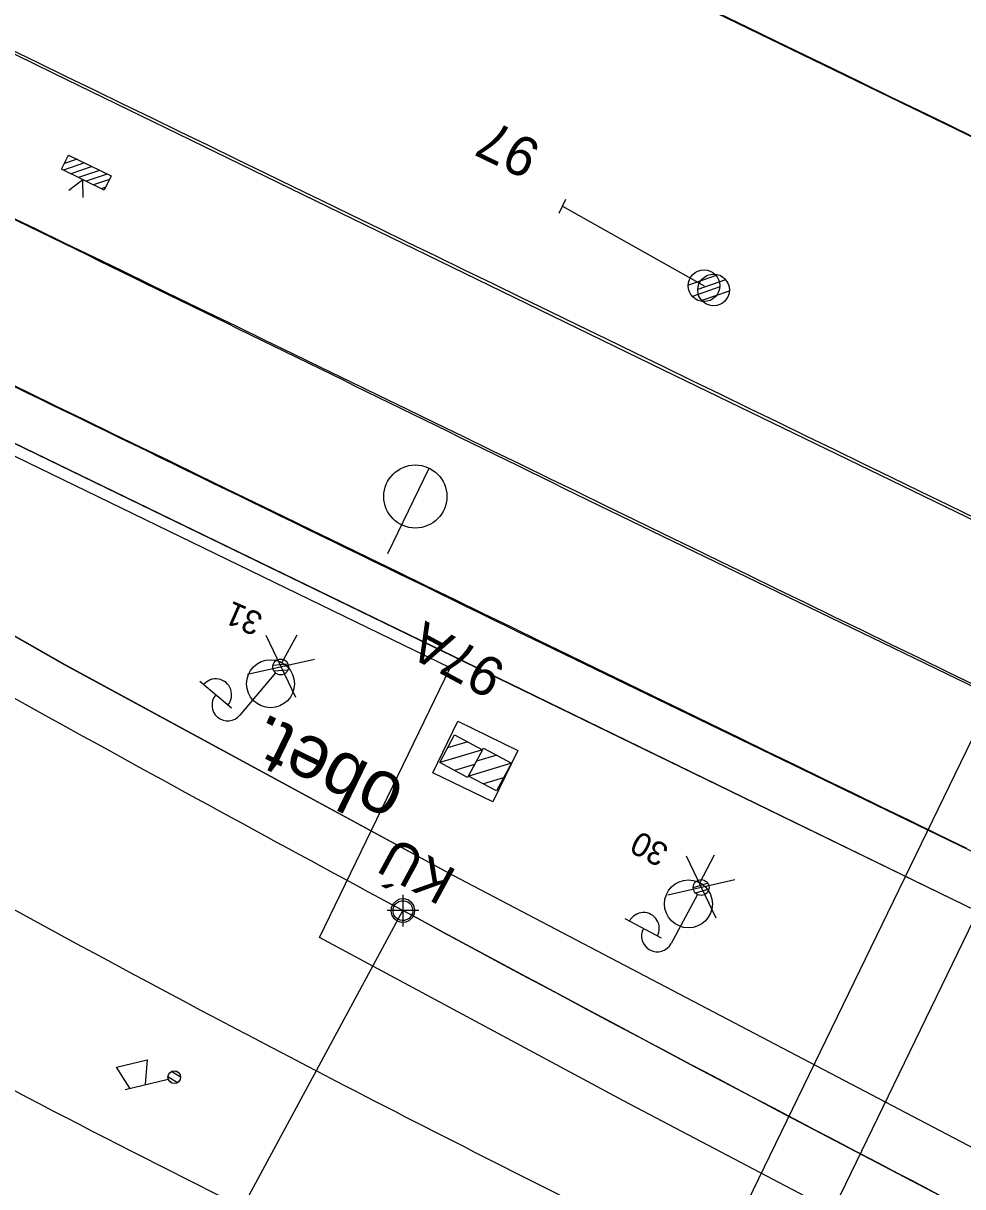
# Model space of a CAD drawing. Extents: x -762314 to -761449, y -993181 to -992589.
# Drawn here: x -762024.04 to -761994.35, y -992838.79 to -992802.05 of the extents above; entities that cross this region are included whole.
import ezdxf

# ---------------------------------------------------------------- set-up
doc = ezdxf.new("R2010")
doc.units = 0
for name, color, linetype in [('Bubliny', 7, 'Continuous'), ('Default', 7, 'Continuous'), ('Hranice stavby', 7, 'Continuous'), ('SO 30-10 TV', 7, 'Continuous'), ('SO 30-64_Demolice', 7, 'Continuous'), ('SO011101_osy_směrová a výšková úprava', 7, 'Continuous'), ('SO1010_lomy sklonů', 7, 'Continuous'), ('SO1010_osy_směrová a výšková úprava', 7, 'Continuous'), ('SO1010_směrové poměry', 7, 'Continuous'), ('SO_10_23_demolice', 7, 'Continuous'), ('Vrstva 1', 7, 'Continuous'), ('Vrstva 11', 7, 'Continuous'), ('Vrstva 14', 7, 'Continuous'), ('Vrstva 25', 7, 'Continuous'), ('Vrstva 28', 7, 'Continuous'), ('Vrstva 33', 7, 'Continuous'), ('Vrstva 36', 7, 'Continuous'), ('Vrstva 43', 7, 'Continuous')]:
    doc.layers.add(name, color=color, linetype=linetype)

# ---------------------------------------------------------------- blocks, each defined once
blk = doc.blocks.new('MSL3')
at = {"layer": 'Default'}
for points in [[(0, -5), (0, 5)], [(-5, 0), (5, 0)]]:
    blk.add_lwpolyline(points, dxfattribs=at)
blk = doc.blocks.new('DRAINSY1')
at = {"layer": 'Default'}
blk.add_lwpolyline([(0, 5), (1, 4.9), (2, 4.6), (3, 4), (4, 3), (4.6, 2), (4.9, 1), (5, 0), (4.9, -1), (4.6, -2), (4, -3), (3, -4), (2, -4.6), (1, -4.9), (0, -5), (-1, -4.9), (-2, -4.6), (-3, -4), (-4, -3), (-4.6, -2), (-4.9, -1), (-5, 0), (-4.9, 1), (-4.6, 2), (-4, 3), (-3, 4), (-2, 4.6), (-1, 4.9), (0, 5)], dxfattribs=at)

msp = doc.modelspace()

# ---------------------------------------------------------------- linework, layer by layer
at = {"layer": 'Bubliny'}
msp.add_line((-762007.773, -992852.906), (-761988.933, -992814.092), dxfattribs=at)
at = {"layer": 'Hranice stavby'}
msp.add_lwpolyline([(-761816.048, -992928.792), (-761835.195, -992919.505), (-761994.418, -992841.673), (-762005.075, -992836.075), (-762014.683, -992830.926), (-762010.55, -992822.411), (-762026.132, -992814.847), (-762043.717, -992806.312), (-762057.551, -992799.263), (-762068.541, -992793.17), (-762079.76, -992786.475), (-762092.679, -992778.176), (-762088.543, -992771.472), (-762102.264, -992763.008), (-762099.247, -992756.793), (-762141.489, -992736.29), (-762143.288, -992735.416)], dxfattribs=at)
at = {"layer": 'SO 30-10 TV'}
msp.add_lwpolyline([(-762009.205, -992826.638), (-762011.1, -992825.719), (-762010.311, -992824.094), (-762008.416, -992825.013)], close=True, dxfattribs=at)
at = {"layer": 'SO 30-64_Demolice'}
for p, q in [((-762015.428, -992823.346), (-762016.368, -992821.385)), ((-762016.959, -992822.603), (-762014.837, -992822.128)), ((-762002.144, -992830.313), (-762003.084, -992828.352)), ((-762003.675, -992829.57), (-762001.553, -992829.095))]:
    msp.add_line(p, q, dxfattribs=at)
at = {"layer": 'SO011101_osy_směrová a výšková úprava'}
msp.add_line((-762023.078, -992803.638), (-762041.057, -992794.892), dxfattribs=at)
for centre, start, end in [((-761889.108, -992579.776), 229.00327, 244.11646), ((-761885.999, -992575.093), 239.72729, 244.18115)]:
    msp.add_arc(centre, 300, start, end, dxfattribs=at)
at = {"layer": 'SO1010_lomy sklonů'}
for points in [[(-762014.553, -992872.712), (-761993.157, -992828.63)], [(-762035.341, -992873.178), (-762012.045, -992830.071)]]:
    msp.add_lwpolyline(points, dxfattribs=at)
at = {"layer": 'SO1010_osy_směrová a výšková úprava'}
for points in [[(-761993.947, -992805.682), (-761994.846, -992805.245), (-761995.746, -992804.808), (-761996.646, -992804.372), (-761997.545, -992803.935), (-761998.445, -992803.498), (-761999.344, -992803.062), (-762000.244, -992802.625), (-762001.144, -992802.188), (-762002.043, -992801.752)], [(-761993.903, -992817.708), (-761994.802, -992817.271), (-761995.702, -992816.835), (-761996.601, -992816.398), (-761997.501, -992815.961), (-761998.401, -992815.525), (-761999.3, -992815.088), (-762000.2, -992814.651), (-762001.1, -992814.215), (-762001.999, -992813.778), (-762002.899, -992813.341), (-762003.798, -992812.905), (-762004.698, -992812.468), (-762005.598, -992812.031), (-762006.497, -992811.595), (-762007.397, -992811.158), (-762008.297, -992810.721), (-762009.196, -992810.285), (-762010.096, -992809.848), (-762010.995, -992809.411), (-762011.895, -992808.975), (-762012.795, -992808.538), (-762013.694, -992808.101), (-762014.594, -992807.665), (-762015.494, -992807.228), (-762016.393, -992806.791), (-762017.293, -992806.355), (-762018.192, -992805.918), (-762019.092, -992805.481), (-762019.992, -992805.045), (-762020.891, -992804.608), (-762021.791, -992804.171), (-762022.691, -992803.735), (-762023.59, -992803.298), (-762024.49, -992802.861)], [(-761993.926, -992822.976), (-761994.826, -992822.54), (-761995.725, -992822.103), (-761996.625, -992821.666), (-761997.525, -992821.23), (-761998.424, -992820.793), (-761999.324, -992820.356), (-762000.224, -992819.92), (-762001.123, -992819.483), (-762002.023, -992819.046), (-762002.922, -992818.61), (-762003.822, -992818.173), (-762004.722, -992817.736), (-762005.621, -992817.3), (-762006.521, -992816.863), (-762007.421, -992816.426), (-762008.32, -992815.99), (-762009.22, -992815.553), (-762010.119, -992815.116), (-762011.019, -992814.68), (-762011.919, -992814.243), (-762012.818, -992813.806), (-762013.718, -992813.37), (-762014.618, -992812.933), (-762015.517, -992812.496), (-762016.417, -992812.06), (-762017.316, -992811.623), (-762018.216, -992811.186), (-762019.116, -992810.75), (-762020.015, -992810.313), (-762020.915, -992809.876), (-762021.815, -992809.44), (-762022.714, -992809.003), (-762023.614, -992808.566), (-762024.513, -992808.13)], [(-761994.222, -992828.113), (-761995.122, -992827.676), (-761996.021, -992827.239), (-761996.921, -992826.803), (-761997.821, -992826.366), (-761998.72, -992825.929), (-761999.62, -992825.493), (-762000.519, -992825.056), (-762001.419, -992824.619), (-762002.319, -992824.183), (-762003.218, -992823.746), (-762004.118, -992823.309), (-762005.018, -992822.873), (-762005.917, -992822.436), (-762006.817, -992821.999), (-762007.716, -992821.563), (-762008.616, -992821.126), (-762009.516, -992820.689), (-762010.415, -992820.253), (-762011.315, -992819.816), (-762012.215, -992819.379), (-762013.114, -992818.943), (-762014.014, -992818.506), (-762014.913, -992818.069), (-762015.813, -992817.633), (-762016.713, -992817.196), (-762017.612, -992816.76), (-762018.512, -992816.323), (-762019.412, -992815.886), (-762020.311, -992815.45), (-762021.211, -992815.013), (-762022.11, -992814.576), (-762023.01, -992814.14), (-762023.91, -992813.703), (-762024.809, -992813.266)], [(-761994.845, -992839.197), (-761995.731, -992838.734), (-761996.618, -992838.271), (-761997.504, -992837.808), (-761998.39, -992837.343), (-761999.275, -992836.878), (-762000.16, -992836.413), (-762001.044, -992835.946), (-762001.928, -992835.479), (-762002.812, -992835.011), (-762003.696, -992834.543), (-762004.579, -992834.073), (-762005.462, -992833.603), (-762006.344, -992833.133), (-762007.226, -992832.662), (-762008.107, -992832.19), (-762008.989, -992831.717), (-762009.87, -992831.243), (-762010.75, -992830.769), (-762011.63, -992830.295), (-762012.045, -992830.071)]]:
    msp.add_lwpolyline(points, dxfattribs=at)
at = {"layer": 'SO1010_směrové poměry'}
msp.add_lwpolyline([(-762011.686, -992830.179), (-762011.746, -992830.292), (-762011.854, -992830.39), (-762011.948, -992830.44), (-762012.082, -992830.451), (-762012.225, -992830.408), (-762012.306, -992830.331), (-762012.38, -992830.23), (-762012.416, -992830.089), (-762012.404, -992829.962), (-762012.343, -992829.849), (-762012.235, -992829.752), (-762012.142, -992829.702), (-762012.008, -992829.69), (-762011.864, -992829.733), (-762011.783, -992829.81), (-762011.709, -992829.911), (-762011.673, -992830.053), (-762011.686, -992830.179)], dxfattribs=at)
at = {"layer": 'SO_10_23_demolice'}
for points in [[(-762008.264, -992823.114), (-762045.148, -992805.222)], [(-762008.265, -992823.106), (-762045.146, -992805.223)], [(-762046.806, -992808.59), (-762022.724, -992822.306)], [(-762046.806, -992808.59), (-762022.723, -992822.307)], [(-762022.724, -992822.306), (-762010.465, -992828.958)], [(-762022.723, -992822.307), (-762010.463, -992828.954)], [(-761979.941, -992836.885), (-762008.265, -992823.106)], [(-761979.943, -992836.884), (-762008.264, -992823.114)], [(-762010.465, -992828.958), (-761983.145, -992843.272)], [(-762010.463, -992828.954), (-761983.146, -992843.27)]]:
    msp.add_lwpolyline(points, dxfattribs=at)
at = {"layer": 'Vrstva 1'}
for points in [[(-761543.999, -993024.118), (-761556.686, -993017.966), (-761605.734, -992994.111), (-761650.209, -992972.531), (-761653.659, -992970.863), (-761658.131, -992968.689), (-761686.534, -992954.945), (-761735.106, -992931.458), (-761779.585, -992909.725), (-761843.794, -992878.591), (-761885.143, -992858.536), (-761943.297, -992830.246), (-761998.746, -992803.374), (-762048.733, -992779.139), (-762067.589, -992769.865), (-762072.018, -992767.711), (-762074.356, -992766.567)], [(-761676.852, -992971.67), (-761680.496, -992969.89), (-761684.934, -992967.727), (-761739.748, -992941.14), (-761784.507, -992919.375), (-761846.485, -992889.321), (-761889.706, -992868.35), (-761948.057, -992839.981), (-762003.794, -992813.019), (-762023.078, -992803.638)], [(-761922.057, -992857.841), (-761950.035, -992844.287), (-762005.831, -992817.29)], [(-761924.131, -992862.106), (-761952.038, -992848.534), (-762007.95, -992821.491)]]:
    msp.add_lwpolyline(points, dxfattribs=at)
for points in [[(-762005.831, -992817.29), (-762029.388, -992805.78), (-762046.829, -992797.331), (-762071.37, -992785.339), (-762089.052, -992776.078)], [(-762007.95, -992821.491), (-762034.861, -992808.418), (-762049.86, -992801.04), (-762073.399, -992787.947), (-762089.946, -992777.555)], [(-761947.241, -992862.899), (-761956.822, -992858.226), (-761984.161, -992844.676), (-762012.045, -992830.071), (-762035.089, -992817.307), (-762066.331, -992798.582), (-762077.853, -992791.329), (-762091.91, -992782.154)], [(-761959.018, -992862.455), (-761994.356, -992845.317), (-762014.478, -992835.293), (-762032.391, -992825.573), (-762058.566, -992810.331), (-762069.535, -992803.772)], [(-761960.93, -992866.691), (-762008.509, -992843.696), (-762034.929, -992829.917), (-762051.112, -992819.584), (-762070.52, -992805.328)]]:
    msp.add_spline(points, degree=3, dxfattribs=at)
at = {"layer": 'Vrstva 11'}
for p, q in [((-762002.15, -992810.021), (-762003.025, -992810.325)), ((-762001.85, -992810.152), (-762002.725, -992810.456)), ((-762002.034, -992810.377), (-762002.897, -992810.677)), ((-762001.734, -992810.508), (-762002.597, -992810.808)), ((-762009.529, -992824.993), (-762010.879, -992825.401)), ((-762009.992, -992824.742), (-762010.633, -992824.935)), ((-762009.078, -992825.164), (-762009.718, -992825.358)), ((-762009.78, -992825.46), (-762010.412, -992825.651)), ((-762008.615, -992825.416), (-762009.964, -992825.824)), ((-762008.865, -992825.883), (-762009.497, -992826.074))]:
    msp.add_line(p, q, dxfattribs=at)
for points in [[(-762010.001, -992825.872), (-762010.882, -992825.399), (-762010.409, -992824.518), (-762009.528, -992824.991)], [(-762009.085, -992826.295), (-762009.967, -992825.823), (-762009.495, -992824.941), (-762008.613, -992825.413)]]:
    msp.add_lwpolyline(points, close=True, dxfattribs=at)
for points in [[(-762010.001, -992825.872), (-762010.882, -992825.399), (-762010.409, -992824.518), (-762009.528, -992824.991), (-762010.001, -992825.872)], [(-762009.085, -992826.295), (-762009.967, -992825.823), (-762009.495, -992824.941), (-762008.613, -992825.413), (-762009.085, -992826.295)]]:
    msp.add_lwpolyline(points, dxfattribs=at)
for centre in [(-762002.529, -992810.342), (-762002.229, -992810.473)]:
    msp.add_circle(centre, 0.5, dxfattribs=at)
at = {"layer": 'Vrstva 14'}
for points in [[(-762008.264, -992823.114), (-762045.148, -992805.222)], [(-762008.265, -992823.106), (-762045.146, -992805.223)], [(-762046.806, -992808.59), (-762022.724, -992822.306)], [(-762046.806, -992808.59), (-762022.723, -992822.307)], [(-762022.724, -992822.306), (-762010.465, -992828.958)], [(-762022.723, -992822.307), (-762010.463, -992828.954)], [(-761979.941, -992836.885), (-762008.265, -992823.106)], [(-761979.943, -992836.884), (-762008.264, -992823.114)], [(-762010.465, -992828.958), (-761983.145, -992843.272)], [(-762010.463, -992828.954), (-761983.146, -992843.27)]]:
    msp.add_lwpolyline(points, dxfattribs=at)
at = {"layer": 'Vrstva 25'}
for p, q in [((-762015.673, -992822.288), (-762016.151, -992822.328)), ((-762016.067, -992822.569), (-762017.196, -992823.906)), ((-762015.676, -992822.476), (-762016.114, -992822.513)), ((-762017.464, -992823.679), (-762018.457, -992822.841)), ((-762002.414, -992829.208), (-762002.872, -992829.348)), ((-762002.377, -992829.393), (-762002.797, -992829.521)), ((-762002.74, -992829.565), (-762003.563, -992831.11)), ((-762003.871, -992830.945), (-762005.018, -992830.334))]:
    msp.add_line(p, q, dxfattribs=at)
for centre in [(-762015.906, -992822.378), (-762015.906, -992822.378), (-762002.622, -992829.345), (-762002.622, -992829.345)]:
    msp.add_circle(centre, 0.25, dxfattribs=at)
for centre, start, end in [((-762017.956, -992823.255), 319.1032, 140.5084), ((-762017.578, -992823.583), 139.8058, 319.8058), ((-762004.442, -992830.634), 331.2418, 152.647), ((-762004.004, -992830.874), 151.9444, 331.9444)]:
    msp.add_arc(centre, 0.5, start, end, dxfattribs=at)
at = {"layer": 'Vrstva 28'}
for p, q in [((-762022.578, -992806.232), (-762022.625, -992806.248)), ((-762022.102, -992806.465), (-762022.771, -992806.695)), ((-762022.34, -992806.349), (-762022.742, -992806.487)), ((-762021.864, -992806.581), (-762022.532, -992806.811)), ((-762021.626, -992806.698), (-762022.294, -992806.928)), ((-762021.387, -992806.814), (-762022.056, -992807.044)), ((-762021.317, -992806.989), (-762021.818, -992807.16)), ((-762021.434, -992807.227), (-762021.58, -992807.277))]:
    msp.add_line(p, q, dxfattribs=at)
msp.add_lwpolyline([(-762021.482, -992807.325), (-762022.829, -992806.666), (-762022.61, -992806.217), (-762021.262, -992806.875)], close=True, dxfattribs=at)
for points in [[(-762021.482, -992807.325), (-762022.829, -992806.666), (-762022.61, -992806.217), (-762021.262, -992806.875), (-762021.482, -992807.325)], [(-762022.15, -992807.554), (-762022.155, -992806.995), (-762022.6, -992807.335)]]:
    msp.add_lwpolyline(points, dxfattribs=at)
at = {"layer": 'Vrstva 33'}
for p, q in [((-762021.092, -992835.014), (-762020.12, -992834.779)), ((-762020.12, -992834.779), (-762020.187, -992835.567)), ((-762020.673, -992835.684), (-762021.092, -992835.014)), ((-762019.07, -992835.332), (-762019.36, -992835.155)), ((-762020.819, -992835.72), (-762019.46, -992835.39)), ((-762019.17, -992835.506), (-762019.467, -992835.324))]:
    msp.add_line(p, q, dxfattribs=at)
for radius in [0.2, 0.201]:
    msp.add_circle((-762019.269, -992835.332), radius, dxfattribs=at)
at = {"layer": 'Vrstva 36'}
for p, q in [((-762007.11, -992808.054), (-762006.891, -992807.604)), ((-762006.999, -992807.826), (-762002.529, -992810.342)), ((-762015.865, -992822.245), (-762015.389, -992821.366)), ((-762002.666, -992829.192), (-762002.197, -992828.309))]:
    msp.add_line(p, q, dxfattribs=at)
for centre in [(-762016.227, -992822.909), (-762003.022, -992829.859)]:
    msp.add_circle(centre, 0.757, dxfattribs=at)
at = {"layer": 'Vrstva 43'}
msp.add_line((-762012.525, -992818.796), (-762011.216, -992816.101), dxfattribs=at)
msp.add_circle((-762011.651, -992816.997), 0.996, dxfattribs=at)

# ---------------------------------------------------------------- block references
at = {"layer": 'SO1010_lomy sklonů'}
for name, xscale, yscale, rotation in [('MSL3', 0.1, 0.10000000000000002, 179.99999999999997), ('DRAINSY1', 0.0625, 0.0625, 151.61125209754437)]:
    msp.add_blockref(name, (-762012.045, -992830.071), dxfattribs=dict(at, xscale=xscale, yscale=yscale, rotation=rotation))

# ---------------------------------------------------------------- texts
at = {"layer": 'SO 30-10 TV'}
msp.add_text('obet.', height=1.6955, rotation=154.1122, dxfattribs=at).set_placement((-762011.893, -992826.018))
at = {"layer": 'SO1010_směrové poměry'}
msp.add_text('KÚ', height=1.25, rotation=151.491, dxfattribs=at).set_placement((-762010.289, -992828.828))
at = {"layer": 'Vrstva 11'}
for s, rotation, p in [('97', 154.1603, (-762007.613, -992805.877)), ('97A', 151.791, (-762008.723, -992822.316))]:
    msp.add_text(s, height=1.25, rotation=rotation, dxfattribs=at).set_placement(p)
at = {"layer": 'Vrstva 25'}
for s, rotation, p in [('31', 156.2226, (-762016.415, -992820.734)), ('30', 151.9444, (-762003.594, -992828.058))]:
    msp.add_text(s, height=0.75, rotation=rotation, dxfattribs=at).set_placement(p)

doc.saveas('drawing.dxf')
